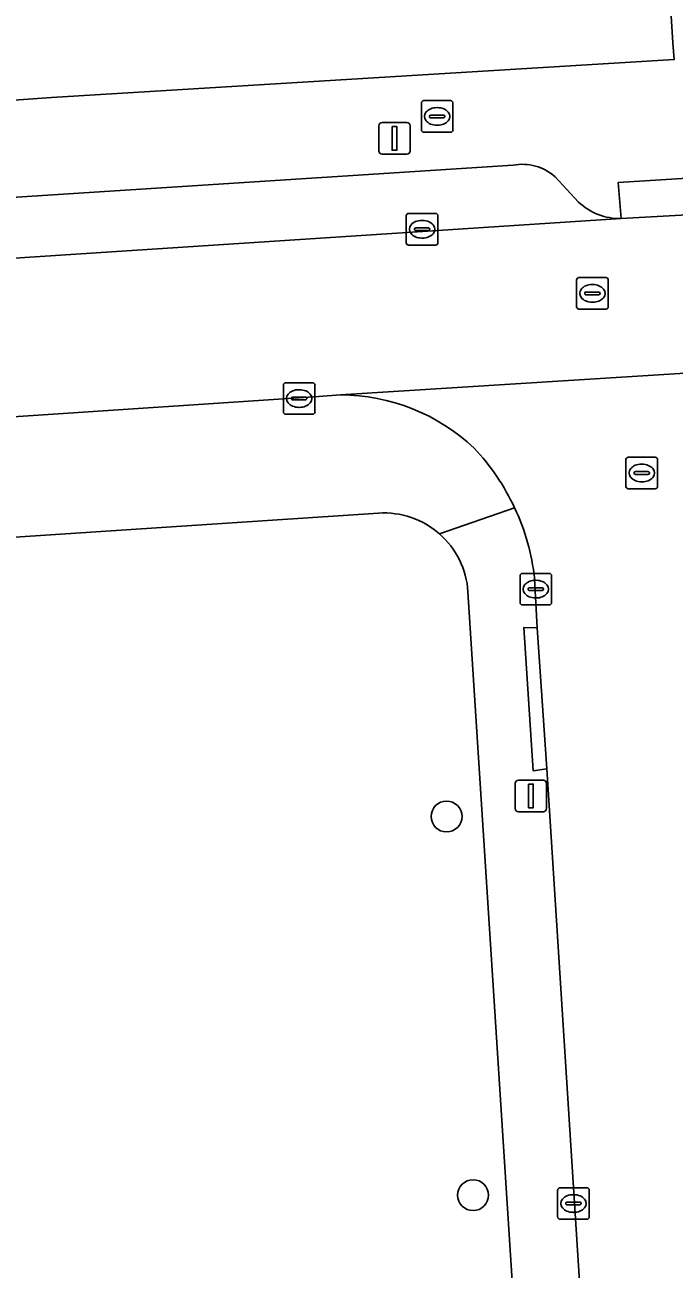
# Model space of a CAD drawing. Extents: x 159680 to 160786, y 387323 to 388340.
# Drawn here: x 160453.71 to 160474.26, y 388211.15 to 388250.56 of the extents above; entities that cross this region are included whole.
import ezdxf

# ---------------------------------------------------------------- set-up
doc = ezdxf.new("R2010")
doc.units = 0
for name, color, linetype in [('IMGEO_Boom', 7, 'Continuous'), ('IMGEO_Brandkraan', 7, 'Continuous'), ('IMGEO_Erf', 7, 'Continuous'), ('IMGEO_Kolk', 7, 'Continuous'), ('IMGEO_Lichtmast', 7, 'Continuous'), ('IMGEO_Parkeervlak_open', 7, 'Continuous'), ('IMGEO_Rijbaan_lokaal_open', 7, 'Continuous'), ('IMGEO_Rioolput', 7, 'Continuous'), ('IMGEO_Voetpad_open', 7, 'Continuous')]:
    doc.layers.add(name, color=color, linetype=linetype)

msp = doc.modelspace()

# ---------------------------------------------------------------- linework, layer by layer
at = {"layer": 'IMGEO_Boom'}
for centre in [(160467.059, 388225.488), (160467.897, 388213.493)]:
    msp.add_circle(centre, 0.489, dxfattribs=at)
at = {"layer": 'IMGEO_Brandkraan'}
for p, q in [((160466.261, 388247.237), (160466.261, 388248.089)), ((160466.336, 388248.163), (160467.188, 388248.163)), ((160466.749, 388247.943), (160466.774, 388247.943)), ((160467.262, 388248.089), (160467.262, 388247.237)), ((160466.52, 388247.657), (160466.52, 388247.669)), ((160466.958, 388247.62), (160466.56, 388247.62)), ((160466.563, 388247.706), (160466.961, 388247.706)), ((160467.004, 388247.669), (160467.004, 388247.657)), ((160467.188, 388247.163), (160466.336, 388247.163)), ((160466.772, 388247.383), (160466.747, 388247.383))]:
    msp.add_line(p, q, dxfattribs=at)
for points in [[(160466.261, 388247.237), (160466.261, 388248.089)], [(160466.336, 388248.163), (160467.188, 388248.163)], [(160467.262, 388248.089), (160467.262, 388247.237)], [(160467.188, 388247.163), (160466.336, 388247.163)]]:
    msp.add_lwpolyline(points, dxfattribs=at)
for centre, radius, start, end in [((160466.338, 388248.087), 0.0765, 91.552, 178.448), ((160466.338, 388248.087), 0.0765, 91.552, 178.448), ((160467.186, 388248.087), 0.0765, 1.552, 88.448), ((160467.186, 388248.087), 0.0765, 1.552, 88.448), ((160466.56, 388247.666), 0.0403, 85.8775, 175.7526), ((160466.557, 388247.656), 0.0366, 178.938, 274.7102), ((160466.961, 388247.663), 0.043, 264.8664, 352.4533), ((160466.965, 388247.668), 0.0386, 1.7309, 96.639), ((160466.338, 388247.239), 0.0765, 181.552, 268.448), ((160466.338, 388247.239), 0.0765, 181.552, 268.448), ((160467.186, 388247.239), 0.0765, 271.552, 358.448), ((160467.186, 388247.239), 0.0765, 271.552, 358.448)]:
    msp.add_arc(centre, radius, start, end, dxfattribs=at)
for centre, major_axis, ratio, start_param, end_param in [((160466.748, 388247.663), (-0.387, 0.002), 0.722429, 4.712389, 7.853982), ((160466.773, 388247.663), (-0.39, 0.002), 0.717154, 1.570796, 4.712389)]:
    msp.add_ellipse(centre, major_axis=major_axis, ratio=ratio, start_param=start_param, end_param=end_param, dxfattribs=at)
at = {"layer": 'IMGEO_Erf'}
for points in [[(160413.154, 388245.598), (160414.619, 388245.653), (160430.443, 388246.543), (160454.553, 388248.262), (160474.26, 388249.462), (160474.227, 388250), (160470.673, 388307.482)], [(160464.905, 388235.098), (160422.4, 388232.287), (160418.083, 388232.083), (160417.958, 388231.882), (160415.416, 388228.039), (160414.251, 388225.644), (160414.31, 388225.228), (160414.733, 388223.189), (160417.032, 388219.3), (160415.184, 388216.063), (160412.57, 388215.939), (160413.7, 388197.984), (160413.413, 388197.962), (160413.567, 388196.193), (160413.831, 388196.212), (160413.953, 388194.43), (160415.251, 388173.618), (160417.37, 388139.651), (160417.998, 388139.685), (160420.315, 388103.525), (160421.42, 388085.954), (160422.005, 388078.968)], [(160476.522, 388090.3), (160476.219, 388097.501), (160474.291, 388129.99), (160473.641, 388140.17), (160471.41, 388175.127), (160471.045, 388180.851), (160470.027, 388196.801), (160469.99, 388197.379), (160469.788, 388200.533), (160469.68, 388202.232), (160467.736, 388232.609)]]:
    msp.add_lwpolyline(points, dxfattribs=at)
for centre, radius, start, end in [((160465.076, 388232.438), 2.666, 48.6862, 93.6801), ((160465.075, 388232.438), 2.667, 3.6863, 48.6651)]:
    msp.add_arc(centre, radius, start, end, dxfattribs=at)
at = {"layer": 'IMGEO_Kolk'}
for p, q in [((160465.783, 388243.664), (160465.783, 388244.516)), ((160465.858, 388244.59), (160466.71, 388244.59)), ((160466.271, 388244.37), (160466.296, 388244.37)), ((160466.784, 388244.516), (160466.784, 388243.664)), ((160466.042, 388244.084), (160466.042, 388244.096)), ((160466.48, 388244.047), (160466.082, 388244.047)), ((160466.085, 388244.133), (160466.483, 388244.133)), ((160466.526, 388244.096), (160466.526, 388244.084)), ((160466.71, 388243.59), (160465.858, 388243.59)), ((160466.294, 388243.81), (160466.269, 388243.81)), ((160461.892, 388238.302), (160461.892, 388239.154)), ((160461.967, 388239.228), (160462.819, 388239.228)), ((160462.38, 388239.008), (160462.405, 388239.008)), ((160462.893, 388239.154), (160462.893, 388238.302)), ((160462.151, 388238.722), (160462.151, 388238.734)), ((160462.589, 388238.685), (160462.191, 388238.685)), ((160462.194, 388238.771), (160462.592, 388238.771)), ((160462.635, 388238.734), (160462.635, 388238.722)), ((160462.819, 388238.228), (160461.967, 388238.228)), ((160462.403, 388238.448), (160462.378, 388238.448)), ((160469.384, 388232.264), (160469.384, 388233.116)), ((160469.459, 388233.19), (160470.311, 388233.19)), ((160469.872, 388232.97), (160469.897, 388232.97)), ((160470.385, 388233.116), (160470.385, 388232.264)), ((160469.643, 388232.684), (160469.643, 388232.696)), ((160470.081, 388232.647), (160469.683, 388232.647)), ((160469.686, 388232.733), (160470.084, 388232.733)), ((160470.127, 388232.696), (160470.127, 388232.684)), ((160470.311, 388232.19), (160469.459, 388232.19)), ((160469.895, 388232.41), (160469.87, 388232.41)), ((160470.576, 388212.803), (160470.576, 388213.655)), ((160470.651, 388213.729), (160471.503, 388213.729)), ((160471.577, 388213.655), (160471.577, 388212.803)), ((160470.835, 388213.223), (160470.835, 388213.235)), ((160470.878, 388213.272), (160471.276, 388213.272)), ((160471.064, 388213.509), (160471.089, 388213.509)), ((160471.319, 388213.235), (160471.319, 388213.223)), ((160471.273, 388213.186), (160470.875, 388213.186)), ((160471.087, 388212.949), (160471.062, 388212.949)), ((160471.503, 388212.729), (160470.651, 388212.729))]:
    msp.add_line(p, q, dxfattribs=at)
for points in [[(160465.783, 388243.664), (160465.783, 388244.516)], [(160465.858, 388244.59), (160466.71, 388244.59)], [(160466.784, 388244.516), (160466.784, 388243.664)], [(160466.71, 388243.59), (160465.858, 388243.59)], [(160461.892, 388238.302), (160461.892, 388239.154)], [(160461.967, 388239.228), (160462.819, 388239.228)], [(160462.893, 388239.154), (160462.893, 388238.302)], [(160462.819, 388238.228), (160461.967, 388238.228)], [(160469.384, 388232.264), (160469.384, 388233.116)], [(160469.459, 388233.19), (160470.311, 388233.19)], [(160470.385, 388233.116), (160470.385, 388232.264)], [(160470.311, 388232.19), (160469.459, 388232.19)], [(160470.576, 388212.803), (160470.576, 388213.655)], [(160470.651, 388213.729), (160471.503, 388213.729)], [(160471.577, 388213.655), (160471.577, 388212.803)], [(160471.503, 388212.729), (160470.651, 388212.729)]]:
    msp.add_lwpolyline(points, dxfattribs=at)
for centre, radius, start, end in [((160465.86, 388244.514), 0.0765, 91.552, 178.448), ((160465.86, 388244.514), 0.0765, 91.552, 178.448), ((160466.708, 388244.514), 0.0765, 1.552, 88.448), ((160466.708, 388244.514), 0.0765, 1.552, 88.448), ((160466.082, 388244.093), 0.0403, 85.8775, 175.7526), ((160466.079, 388244.083), 0.0366, 178.938, 274.7102), ((160466.483, 388244.09), 0.043, 264.8664, 352.4533), ((160466.487, 388244.095), 0.0386, 1.7309, 96.639), ((160465.86, 388243.666), 0.0765, 181.552, 268.448), ((160465.86, 388243.666), 0.0765, 181.552, 268.448), ((160466.708, 388243.666), 0.0765, 271.552, 358.448), ((160466.708, 388243.666), 0.0765, 271.552, 358.448), ((160461.969, 388239.152), 0.0765, 91.552, 178.448), ((160461.969, 388239.152), 0.0765, 91.552, 178.448), ((160462.817, 388239.152), 0.0765, 1.552, 88.448), ((160462.817, 388239.152), 0.0765, 1.552, 88.448), ((160462.191, 388238.731), 0.0403, 85.8775, 175.7526), ((160462.188, 388238.721), 0.0366, 178.938, 274.7102), ((160462.592, 388238.728), 0.043, 264.8664, 352.4533), ((160462.596, 388238.733), 0.0386, 1.7309, 96.639), ((160461.969, 388238.304), 0.0765, 181.552, 268.448), ((160461.969, 388238.304), 0.0765, 181.552, 268.448), ((160462.817, 388238.304), 0.0765, 271.552, 358.448), ((160462.817, 388238.304), 0.0765, 271.552, 358.448), ((160469.461, 388233.114), 0.0765, 91.552, 178.448), ((160469.461, 388233.114), 0.0765, 91.552, 178.448), ((160470.309, 388233.114), 0.0765, 1.552, 88.448), ((160470.309, 388233.114), 0.0765, 1.552, 88.448), ((160469.683, 388232.693), 0.0403, 85.8775, 175.7526), ((160469.68, 388232.683), 0.0366, 178.938, 274.7102), ((160470.084, 388232.69), 0.043, 264.8664, 352.4533), ((160470.088, 388232.695), 0.0386, 1.7309, 96.639), ((160469.461, 388232.266), 0.0765, 181.552, 268.448), ((160469.461, 388232.266), 0.0765, 181.552, 268.448), ((160470.309, 388232.266), 0.0765, 271.552, 358.448), ((160470.309, 388232.266), 0.0765, 271.552, 358.448), ((160470.653, 388213.653), 0.0765, 91.552, 178.448), ((160470.653, 388213.653), 0.0765, 91.552, 178.448), ((160471.501, 388213.653), 0.0765, 1.552, 88.448), ((160471.501, 388213.653), 0.0765, 1.552, 88.448), ((160470.875, 388213.232), 0.0403, 85.8775, 175.7526), ((160471.28, 388213.234), 0.0386, 1.7309, 96.639), ((160470.872, 388213.222), 0.0366, 178.938, 274.7102), ((160471.276, 388213.229), 0.043, 264.8664, 352.4533), ((160470.653, 388212.805), 0.0765, 181.552, 268.448), ((160470.653, 388212.805), 0.0765, 181.552, 268.448), ((160471.501, 388212.805), 0.0765, 271.552, 358.448), ((160471.501, 388212.805), 0.0765, 271.552, 358.448)]:
    msp.add_arc(centre, radius, start, end, dxfattribs=at)
for centre, major_axis, ratio, start_param, end_param in [((160466.27, 388244.09), (-0.387, 0.002), 0.722429, 4.712389, 7.853982), ((160466.295, 388244.09), (-0.39, 0.002), 0.717154, 1.570796, 4.712389), ((160462.379, 388238.728), (-0.387, 0.002), 0.722429, 4.712389, 7.853982), ((160462.404, 388238.728), (-0.39, 0.002), 0.717154, 1.570796, 4.712389), ((160469.871, 388232.69), (-0.387, 0.002), 0.722429, 4.712389, 7.853982), ((160469.896, 388232.69), (-0.39, 0.002), 0.717154, 1.570796, 4.712389), ((160471.063, 388213.229), (-0.387, 0.002), 0.722429, 4.712389, 7.853982), ((160471.088, 388213.229), (-0.39, 0.002), 0.717154, 1.570796, 4.712389)]:
    msp.add_ellipse(centre, major_axis=major_axis, ratio=ratio, start_param=start_param, end_param=end_param, dxfattribs=at)
at = {"layer": 'IMGEO_Lichtmast'}
for p, q in [((160464.916, 388246.567), (160464.916, 388247.367)), ((160464.916, 388247.367), (160464.916, 388246.567)), ((160465.016, 388247.467), (160465.806, 388247.467)), ((160465.806, 388247.467), (160465.016, 388247.467)), ((160465.906, 388247.367), (160465.906, 388246.567)), ((160465.906, 388246.567), (160465.906, 388247.367)), ((160465.806, 388246.467), (160465.016, 388246.467)), ((160465.016, 388246.467), (160465.806, 388246.467)), ((160469.335, 388226.639), (160470.125, 388226.639)), ((160470.125, 388226.639), (160469.335, 388226.639)), ((160469.235, 388225.739), (160469.235, 388226.539)), ((160469.235, 388226.539), (160469.235, 388225.739)), ((160470.225, 388226.539), (160470.225, 388225.739)), ((160470.225, 388225.739), (160470.225, 388226.539)), ((160470.125, 388225.639), (160469.335, 388225.639)), ((160469.335, 388225.639), (160470.125, 388225.639))]:
    msp.add_line(p, q, dxfattribs=at)
for points in [[(160465.336, 388247.342), (160465.486, 388247.342), (160465.486, 388246.592), (160465.336, 388246.592), (160465.336, 388247.342)], [(160469.655, 388226.514), (160469.805, 388226.514), (160469.805, 388225.764), (160469.655, 388225.764), (160469.655, 388226.514)]]:
    msp.add_lwpolyline(points, dxfattribs=at)
for centre, start, end in [((160465.016, 388247.367), 90, 180), ((160465.016, 388247.367), 90, 180), ((160465.806, 388247.367), 0, 90), ((160465.806, 388247.367), 360, 90), ((160465.016, 388246.567), 180, 270), ((160465.016, 388246.567), 180, 270), ((160465.806, 388246.567), 270, 0), ((160465.806, 388246.567), 270, 0), ((160469.335, 388226.539), 90, 180), ((160469.335, 388226.539), 90, 180), ((160470.125, 388226.539), 0, 90), ((160470.125, 388226.539), 360, 90), ((160469.335, 388225.739), 180, 270), ((160469.335, 388225.739), 180, 270), ((160470.125, 388225.739), 270, 0), ((160470.125, 388225.739), 270, 0)]:
    msp.add_arc(centre, 0.1, start, end, dxfattribs=at)
at = {"layer": 'IMGEO_Parkeervlak_open'}
for points in [[(160469.165, 388246.119), (160420.375, 388242.971)], [(160471.237, 388244.949), (160470.492, 388245.752)], [(160416.639, 388240.759), (160436.478, 388242.047), (160443.045, 388242.497), (160472.589, 388244.428)]]:
    msp.add_lwpolyline(points, dxfattribs=at)
for centre, radius, start, end in [((160469.459, 388244.599), 1.548, 48.1397, 100.9412), ((160472.552, 388246.347), 1.919, 226.7494, 271.1018)]:
    msp.add_arc(centre, radius, start, end, dxfattribs=at)
at = {"layer": 'IMGEO_Rijbaan_lokaal_open'}
for points in [[(160534.646, 388248.42), (160532.84, 388248.299), (160525.913, 388247.836), (160514.208, 388247.053), (160507.799, 388246.625), (160502.91, 388246.321), (160479.794, 388244.831), (160472.589, 388244.428), (160443.045, 388242.497), (160443.347, 388237.482), (160463.009, 388238.796), (160463.7, 388238.842), (160480.153, 388239.878)], [(160480.153, 388239.878), (160463.7, 388238.842)], [(160469.846, 388233.024), (160469.93, 388231.466), (160470.235, 388226.993), (160471.751, 388203.137), (160476.654, 388203.464), (160476.534, 388205.361), (160476.264, 388209.621), (160474.924, 388230.719)]]:
    msp.add_lwpolyline(points, dxfattribs=at)
for centre, radius, start, end in [((160463.697, 388232.687), 6.155, 46.5452, 89.9688), ((160462.71, 388232.229), 7.178, 25.0312, 43.3371), ((160462.712, 388232.22), 7.18, 6.4293, 25.1034)]:
    msp.add_arc(centre, radius, start, end, dxfattribs=at)
at = {"layer": 'IMGEO_Rioolput'}
for p, q in [((160471.176, 388241.633), (160471.176, 388242.485)), ((160471.251, 388242.559), (160472.103, 388242.559)), ((160472.177, 388242.485), (160472.177, 388241.633)), ((160471.435, 388242.053), (160471.435, 388242.065)), ((160471.873, 388242.016), (160471.475, 388242.016)), ((160471.478, 388242.102), (160471.876, 388242.102)), ((160471.664, 388242.339), (160471.689, 388242.339)), ((160471.919, 388242.065), (160471.919, 388242.053)), ((160471.687, 388241.779), (160471.662, 388241.779)), ((160472.103, 388241.559), (160471.251, 388241.559)), ((160472.738, 388235.943), (160472.738, 388236.795)), ((160472.813, 388236.869), (160473.665, 388236.869)), ((160473.226, 388236.649), (160473.251, 388236.649)), ((160473.739, 388236.795), (160473.739, 388235.943)), ((160472.997, 388236.363), (160472.997, 388236.375)), ((160473.435, 388236.326), (160473.037, 388236.326)), ((160473.04, 388236.412), (160473.438, 388236.412)), ((160473.481, 388236.375), (160473.481, 388236.363)), ((160473.665, 388235.869), (160472.813, 388235.869)), ((160473.249, 388236.089), (160473.224, 388236.089))]:
    msp.add_line(p, q, dxfattribs=at)
for points in [[(160471.176, 388241.633), (160471.176, 388242.485)], [(160471.251, 388242.559), (160472.103, 388242.559)], [(160472.177, 388242.485), (160472.177, 388241.633)], [(160472.103, 388241.559), (160471.251, 388241.559)], [(160472.738, 388235.943), (160472.738, 388236.795)], [(160472.813, 388236.869), (160473.665, 388236.869)], [(160473.739, 388236.795), (160473.739, 388235.943)], [(160473.665, 388235.869), (160472.813, 388235.869)]]:
    msp.add_lwpolyline(points, dxfattribs=at)
for centre, radius, start, end in [((160471.253, 388242.483), 0.0765, 91.552, 178.448), ((160471.253, 388242.483), 0.0765, 91.552, 178.448), ((160472.101, 388242.483), 0.0765, 1.552, 88.448), ((160472.101, 388242.483), 0.0765, 1.552, 88.448), ((160471.475, 388242.062), 0.0403, 85.8775, 175.7526), ((160471.472, 388242.052), 0.0366, 178.938, 274.7102), ((160471.876, 388242.059), 0.043, 264.8664, 352.4533), ((160471.88, 388242.064), 0.0386, 1.7309, 96.639), ((160471.253, 388241.635), 0.0765, 181.552, 268.448), ((160471.253, 388241.635), 0.0765, 181.552, 268.448), ((160472.101, 388241.635), 0.0765, 271.552, 358.448), ((160472.101, 388241.635), 0.0765, 271.552, 358.448), ((160472.815, 388236.793), 0.0765, 91.552, 178.448), ((160472.815, 388236.793), 0.0765, 91.552, 178.448), ((160473.663, 388236.793), 0.0765, 1.552, 88.448), ((160473.663, 388236.793), 0.0765, 1.552, 88.448), ((160473.037, 388236.372), 0.0403, 85.8775, 175.7526), ((160473.034, 388236.362), 0.0366, 178.938, 274.7102), ((160473.438, 388236.369), 0.043, 264.8664, 352.4533), ((160473.442, 388236.374), 0.0386, 1.7309, 96.639), ((160472.815, 388235.945), 0.0765, 181.552, 268.448), ((160472.815, 388235.945), 0.0765, 181.552, 268.448), ((160473.663, 388235.945), 0.0765, 271.552, 358.448), ((160473.663, 388235.945), 0.0765, 271.552, 358.448)]:
    msp.add_arc(centre, radius, start, end, dxfattribs=at)
for centre, major_axis, ratio, start_param, end_param in [((160471.663, 388242.059), (-0.387, 0.002), 0.722429, 4.712389, 7.853982), ((160471.688, 388242.059), (-0.39, 0.002), 0.717154, 1.570796, 4.712389), ((160473.225, 388236.369), (-0.387, 0.002), 0.722429, 4.712389, 7.853982), ((160473.25, 388236.369), (-0.39, 0.002), 0.717154, 1.570796, 4.712389)]:
    msp.add_ellipse(centre, major_axis=major_axis, ratio=ratio, start_param=start_param, end_param=end_param, dxfattribs=at)
at = {"layer": 'IMGEO_Voetpad_open'}
for points in [[(160545.38, 388257.101), (160508.468, 388254.705), (160507.105, 388254.617), (160507.235, 388252.619), (160507.386, 388250), (160507.406, 388249.659), (160500, 388249.166), (160479.437, 388247.796), (160479.426, 388247.963), (160479.297, 388250), (160479.234, 388250.993), (160475.622, 388307.75), (160470.673, 388307.482), (160474.227, 388250), (160474.26, 388249.462), (160454.553, 388248.262), (160430.443, 388246.543), (160414.619, 388245.653), (160413.154, 388245.598), (160409.243, 388245.394)], [(160472.589, 388244.428), (160472.495, 388245.576), (160479.73, 388246.029), (160479.794, 388244.831), (160502.91, 388246.321), (160502.859, 388247.544), (160508.78, 388247.887), (160508.671, 388248.699), (160508.533, 388248.691), (160508.428, 388249.881), (160513.524, 388250.208), (160513.6, 388249.005), (160514.075, 388249.037), (160525.855, 388249.841), (160525.943, 388249.847), (160525.905, 388251.021), (160532.621, 388251.488), (160532.708, 388250.269), (160535.969, 388250.482)], [(160420.375, 388242.971), (160469.165, 388246.119)], [(160470.492, 388245.752), (160471.237, 388244.949)], [(160463.7, 388238.842), (160463.009, 388238.796), (160443.347, 388237.482), (160436.753, 388236.996), (160418.43, 388235.852), (160416.205, 388235.713), (160415.257, 388235.605)], [(160410.225, 388229.774), (160410.292, 388228.631), (160412.071, 388228.466), (160413.152, 388228.544), (160415.38, 388231.692), (160417.958, 388231.882), (160418.083, 388232.083), (160422.4, 388232.287), (160464.905, 388235.098)], [(160466.836, 388234.44), (160469.213, 388235.266)], [(160469.213, 388235.266), (160466.836, 388234.44)], [(160472.2, 388196.074), (160472.184, 388196.332), (160471.751, 388203.137), (160470.235, 388226.993), (160469.796, 388226.939), (160469.507, 388231.477), (160469.93, 388231.466), (160469.846, 388233.024)], [(160467.736, 388232.609), (160469.68, 388202.232), (160469.788, 388200.533), (160469.99, 388197.379), (160470.027, 388196.801), (160471.045, 388180.851), (160471.41, 388175.127), (160473.641, 388140.17), (160474.291, 388129.99), (160476.219, 388097.501), (160476.522, 388090.3)]]:
    msp.add_lwpolyline(points, dxfattribs=at)
for points in [[(160472.589, 388244.428), (160479.794, 388244.831), (160479.73, 388246.029), (160472.495, 388245.576)], [(160470.235, 388226.993), (160469.93, 388231.466), (160469.507, 388231.477), (160469.796, 388226.939)]]:
    msp.add_lwpolyline(points, close=True, dxfattribs=at)
for centre, radius, start, end in [((160469.459, 388244.599), 1.548, 48.1397, 100.9412), ((160472.552, 388246.347), 1.919, 226.7494, 271.1018), ((160463.697, 388232.687), 6.155, 46.5452, 89.9688), ((160462.71, 388232.229), 7.178, 25.0312, 43.3371), ((160465.076, 388232.438), 2.666, 48.6862, 93.6801), ((160462.712, 388232.22), 7.18, 6.4293, 25.1034), ((160465.075, 388232.438), 2.667, 3.6863, 48.6651)]:
    msp.add_arc(centre, radius, start, end, dxfattribs=at)

doc.saveas('drawing.dxf')
